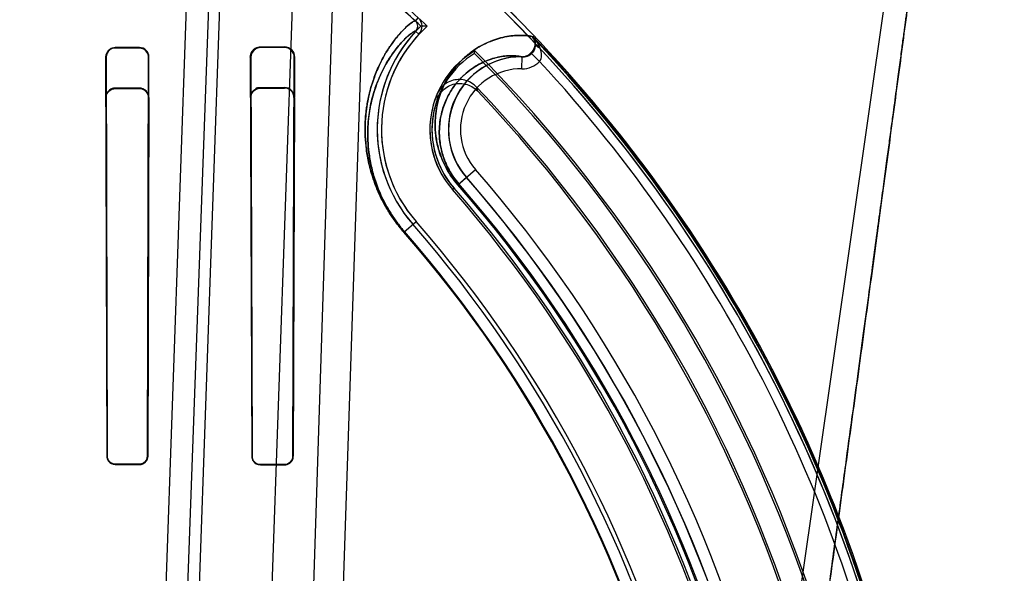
# Model space of a CAD drawing. Header units: millimetres. Extents: x 0 to 297, y 0 to 210.
# Tile 406 of 455: x 240.583 to 240.867, y 160.147 to 160.307. Entities that reach past the tile are written whole.
import ezdxf

# ---------------------------------------------------------------- set-up
doc = ezdxf.new("R2010")
doc.units = ezdxf.units.MM
doc.header["$LTSCALE"] = 16.335
doc.layers.get('0').update_dxf_attribs({"linetype": 'CONTINUOUS'})
for name, color, linetype in [('AXES_REF', 7, 'CONTINUOUS'), ('INTFCLR_1', 7, 'CONTINUOUS'), ('INTFCLR_144815', 7, 'CONTINUOUS'), ('INTFCLR_72935', 7, 'CONTINUOUS')]:
    doc.layers.add(name, color=color, linetype=linetype)

msp = doc.modelspace()

# ---------------------------------------------------------------- linework, layer by layer
at = {"color": 7, "linetype": 'Continuous'}
for radius in [6.787079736, 6.7865, 6.743039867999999]:
    msp.add_circle((241.4889104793, 154.7114782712), radius, dxfattribs=at)
for radius, start, end in [(6.72, 278.2771290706, 261.7228709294), (6.874, 113.0825942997, 269.6189785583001)]:
    msp.add_arc((241.4889104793, 154.7114782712), radius, start, end, dxfattribs=at)
at = {"layer": 'AXES_REF', "color": 7, "linetype": 'Continuous'}
msp.add_arc((241.4889104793, 154.7114782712), 6.874, 113.0826847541, 66.9173152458, dxfattribs=at)
at = {"layer": 'AXES_REF', "color": 9, "linetype": 'Continuous'}
msp.add_arc((241.4889104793, 154.7114782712), 6.191158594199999, 94.4118118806, 85.5881881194, dxfattribs=at)
at = {"layer": 'INTFCLR_1', "color": 9, "linetype": 'Continuous'}
for p, q in [((240.697076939, 160.3067203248), (240.6979123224, 160.3076289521)), ((240.6971925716, 160.3037428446), (240.6980957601, 160.3029015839)), ((240.7307746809, 160.3022763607), (240.731024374, 160.3022763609)), ((240.6522147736, 160.299031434), (240.6522147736, 160.299194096)), ((240.6592147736, 160.2992298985), (240.6592147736, 160.2990589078)), ((240.6074704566, 160.2962658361), (240.6075989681, 160.2962658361)), ((240.6102147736, 160.2988988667), (240.6102147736, 160.2990314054)), ((240.6172147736, 160.2990538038), (240.6172147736, 160.2989177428)), ((240.6198631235, 160.2962658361), (240.6199982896, 160.2962658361)), ((240.6493175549, 160.2962658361), (240.6494722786, 160.2962658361)), ((240.6620053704, 160.2962658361), (240.6621753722, 160.2962658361)), ((240.7278766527, 160.2929235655), (240.7279198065, 160.2964227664)), ((240.7305057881, 160.2974909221), (240.7330078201, 160.2950490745)), ((240.7093612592, 160.2593643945), (240.7144403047, 160.2638053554)), ((240.7077840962, 160.2579853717), (240.7082451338, 160.2583884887)), ((240.6937188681, 160.2456871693), (240.6972447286, 160.2487700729)), ((240.6079071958, 160.1808643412), (240.6078152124, 160.1808643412)), ((240.619639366, 160.1808643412), (240.619545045, 160.1808643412)), ((240.649816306, 160.1808643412), (240.6497160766, 160.1808643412)), ((240.6617478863, 160.1808643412), (240.6616438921, 160.1808643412)), ((240.6102147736, 160.1784643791), (240.6102147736, 160.1785564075)), ((240.6172147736, 160.1785428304), (240.6172147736, 160.1784496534)), ((240.6522147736, 160.1783639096), (240.6522147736, 160.1784643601)), ((240.6592147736, 160.1784463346), (240.6592147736, 160.1783440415))]:
    msp.add_line(p, q, dxfattribs=at)
at = {"layer": 'INTFCLR_1', "color": 6, "linetype": 'Continuous'}
for p, q in [((240.6592147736, 160.2992298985), (240.6522147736, 160.2991940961)), ((240.6074704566, 160.2962658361), (240.6078152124, 160.1808643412)), ((240.6075989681, 160.2962658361), (240.6079071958, 160.1808643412)), ((240.6172147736, 160.2990538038), (240.6102147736, 160.2990314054)), ((240.6172147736, 160.2989177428), (240.6102147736, 160.2988988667)), ((240.619545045, 160.1808643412), (240.6198631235, 160.2962658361)), ((240.619639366, 160.1808643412), (240.6199982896, 160.2962658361)), ((240.6493175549, 160.2962658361), (240.6497160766, 160.1808643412)), ((240.6494722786, 160.2962658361), (240.6498163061, 160.1808643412)), ((240.6592147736, 160.2990589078), (240.6522147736, 160.299031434)), ((240.6616438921, 160.1808643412), (240.6620053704, 160.2962658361)), ((240.6617478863, 160.1808643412), (240.6621753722, 160.2962658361)), ((240.7142107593, 160.2973696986), (240.7143077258, 160.2981414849)), ((240.6102147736, 160.1785564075), (240.6172147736, 160.1785428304)), ((240.6102147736, 160.1784643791), (240.6172147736, 160.1784496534)), ((240.6522147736, 160.1784643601), (240.6592147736, 160.1784463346)), ((240.6522147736, 160.1783639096), (240.6592147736, 160.1783440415))]:
    msp.add_line(p, q, dxfattribs=at)
at = {"layer": 'INTFCLR_1', "color": 7, "linetype": 'Continuous'}
msp.add_lwpolyline([(240.6172147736, 160.1785428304), (240.617314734, 160.17854478), (240.6174152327, 160.178551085), (240.617516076, 160.1785618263), (240.6176169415, 160.1785770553), (240.6177177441, 160.1785968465), (240.6178186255, 160.1786213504), (240.6179194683, 160.1786506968), (240.618019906, 160.1786849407), (240.6181196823, 160.1787241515)], dxfattribs=at)
at = {"layer": 'INTFCLR_1', "color": 6, "linetype": 'Continuous'}
for centre, radius, start, end in [((240.4247147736, 160.0104782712), 0.4221840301, 16.9630954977, 50.6004938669), ((240.4247147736, 160.0104782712), 0.423418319, 16.9630954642, 50.66033312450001), ((240.4247147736, 160.0104782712), 0.402418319, 47.4048594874, 49.6005726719), ((240.695655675, 160.3051741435), 0.002100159, 317.0367077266, 47.40921468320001), ((240.695655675, 160.3051741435), 0.0033344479, 317.0359018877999, 47.40921865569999), ((240.7276601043, 160.2753643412), 0.0416366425, 137.0331414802, 221.1654492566), ((240.7276601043, 160.2753643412), 0.0404023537, 137.0331411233, 221.1654492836), ((240.6592306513, 160.2962851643), 0.0029447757, 359.6239345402, 90.3089296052), ((240.6172239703, 160.2962794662), 0.0027743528, 359.7185112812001, 90.18992880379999), ((240.6592260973, 160.2962796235), 0.0027793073, 359.7157699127, 90.2334390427), ((240.7276601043, 160.2753643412), 0.0264023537, 120.3796132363, 221.1654492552), ((240.7276601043, 160.2753643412), 0.025789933, 121.43264916, 221.1654492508), ((240.4247147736, 160.0104782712), 0.4075716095, 16.9630954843, 44.741095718), ((240.4247147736, 160.0104782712), 0.4081840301, 16.9630953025, 44.8084638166), ((240.4247147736, 160.0104782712), 0.4195535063, 10.8985890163, 42.7086480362), ((240.4247147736, 160.0104782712), 0.3760159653, 13.9313766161, 41.16544924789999), ((240.4247147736, 160.0104782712), 0.376628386, 13.9313763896, 41.16544924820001), ((240.4247147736, 160.0104782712), 0.3607816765, 13.9313763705, 41.1654492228), ((240.4247147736, 160.0104782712), 0.3620159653, 13.9313761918, 41.1654492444)]:
    msp.add_arc(centre, radius, start, end, dxfattribs=at)
at = {"layer": 'INTFCLR_1', "color": 9, "linetype": 'Continuous'}
for centre, radius, start, end in [((240.4247147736, 160.0104782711), 0.4230504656, 4.2349584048, 43.61014177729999), ((240.7276601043, 160.2753643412), 0.0210600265, 89.29343788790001, 221.165449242), ((240.7279681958, 160.2999600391), 0.007036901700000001, 269.2546319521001, 315.740784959), ((240.7276601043, 160.2753643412), 0.0175605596, 89.29343784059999, 221.1654491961), ((240.4247147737, 160.0104782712), 0.3848577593, 13.9313763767, 41.1654492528), ((240.4247147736, 160.0104782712), 0.3781109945, 13.9313770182, 41.165449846), ((240.4247147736, 160.0104782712), 0.3784849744, 13.9313763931, 41.1654492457), ((240.4247147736, 160.0104782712), 0.3813582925, 13.931376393, 41.1654492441), ((240.4247147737, 160.0104782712), 0.3573323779, 13.9313770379, 41.16544983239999), ((240.4247147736, 160.0104782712), 0.3575673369, 13.9313763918, 41.1654492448)]:
    msp.add_arc(centre, radius, start, end, dxfattribs=at)
for points, knots in [([(240.6970769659, 160.3067203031), (240.6970039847, 160.3067874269), (240.696633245, 160.3066994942), (240.6957450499, 160.3061478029), (240.6944536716, 160.3050607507), (240.6929398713, 160.3035229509), (240.6914529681, 160.3017950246), (240.6898349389, 160.2996238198), (240.6881453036, 160.2969539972), (240.6864632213, 160.2937287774), (240.6848819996, 160.2898625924), (240.6837981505, 160.2861564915), (240.6832141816, 160.2832686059), (240.6829317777, 160.2814394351), (240.6826906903, 160.2794470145), (240.6825082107, 160.2767815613), (240.682525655, 160.2733534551), (240.6827858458, 160.2703016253), (240.6831794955, 160.2676865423), (240.6837553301, 160.2647856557), (240.6845996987, 160.2617570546), (240.6855910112, 160.2590600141), (240.6862765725, 160.2574188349), (240.6870588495, 160.2556957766), (240.687947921, 160.2539619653), (240.6889494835, 160.2522239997), (240.6900651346, 160.2504324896), (240.6916163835, 160.2482126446), (240.6929921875, 160.2465182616), (240.6937188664, 160.2456871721)], [0, 0, 0, 0, 0.0043487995, 0.0136035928, 0.04878972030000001, 0.0757239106, 0.1088987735, 0.1484675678, 0.1944556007, 0.2472995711, 0.3078051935, 0.3773692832, 0.41627962, 0.4369550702, 0.4585302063, 0.5042876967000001, 0.5540248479, 0.6087443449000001, 0.6384498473, 0.6699745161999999, 0.7384164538, 0.776051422, 0.7959419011, 0.8164110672, 0.8590356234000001, 0.8813281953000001, 0.9043733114, 0.9515813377, 1, 1, 1, 1]), ([(240.6971925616, 160.3037428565), (240.6971219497, 160.3038084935), (240.6967664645, 160.3037375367), (240.6959085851, 160.3032188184), (240.6946769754, 160.3021995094), (240.6932306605, 160.3007471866), (240.6918123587, 160.2991147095), (240.6902687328, 160.2970604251), (240.6886567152, 160.2945321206), (240.6870512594, 160.2914753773), (240.6855410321, 160.2878087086), (240.6845045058, 160.2842919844), (240.6839448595, 160.2815507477), (240.6836736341, 160.27981406), (240.6834369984, 160.2778853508), (240.6833344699, 160.2763918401), (240.6833015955, 160.2753643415)], [0, 0, 0, 0, 0.008799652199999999, 0.0271536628, 0.09670637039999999, 0.1498906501, 0.2153965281, 0.2935349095, 0.3843625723, 0.4887483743, 0.6082902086, 0.7457545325, 0.8226554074, 0.8635204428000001, 0.9061657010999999, 1, 1, 1, 1]), ([(240.7307746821, 160.3022763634), (240.7304137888, 160.3023557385), (240.7295324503, 160.3024981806), (240.7280222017, 160.302611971), (240.7261688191, 160.3025885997), (240.7232121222, 160.3022796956), (240.7190427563, 160.3011885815), (240.7148588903, 160.29903734), (240.7115132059, 160.2964701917), (240.7094491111, 160.2943935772), (240.7078839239, 160.292440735), (240.7067420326, 160.2907698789), (240.7056804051, 160.2889137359), (240.7047230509, 160.2868544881), (240.7039008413, 160.2845712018), (240.7032531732, 160.2820355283), (240.7029132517, 160.279736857), (240.7027854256, 160.2777441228), (240.7027756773, 160.2755002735), (240.7030014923, 160.2731059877), (240.7035101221, 160.2705844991), (240.7041031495, 160.2684985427), (240.7049406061, 160.2662859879), (240.7058672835, 160.2643906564), (240.7067733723, 160.2628412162), (240.7078231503, 160.2612449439), (240.708718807, 160.2600991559), (240.709361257, 160.2593643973)], [0, 0, 0, 0, 0.0179066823, 0.0431945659, 0.07330778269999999, 0.1076000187, 0.187073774, 0.2806102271, 0.333366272, 0.3909733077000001, 0.4219757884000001, 0.4545546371, 0.4889404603, 0.5254819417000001, 0.5644635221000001, 0.6063746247, 0.6521036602, 0.6768306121, 0.7030907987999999, 0.7607882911, 0.7929497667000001, 0.8276503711, 0.865757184, 0.9074475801, 0.9297120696, 0.9527027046, 1, 1, 1, 1]), ([(240.7317092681, 160.3002717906), (240.7317029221, 160.3000488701), (240.7315933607, 160.2990299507), (240.7310646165, 160.2980626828), (240.7305057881, 160.2974909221)], [0, 0, 0, 0, 0.2181012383, 1, 1, 1, 1]), ([(240.7279198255, 160.2964227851), (240.7267405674, 160.2966819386), (240.7249038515, 160.2967722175), (240.7216996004, 160.296490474), (240.7181119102, 160.2955971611), (240.7145036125, 160.2937892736), (240.711608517, 160.291609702), (240.7098179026, 160.289837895), (240.7084574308, 160.2881669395), (240.707463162, 160.2867344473), (240.7065371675, 160.2851405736), (240.705700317, 160.2833697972), (240.7049794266, 160.2814035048), (240.7042828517, 160.2787356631), (240.7040378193, 160.2766768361), (240.7039967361, 160.27536432)], [0, 0, 0, 0, 0.1007945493, 0.1513196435, 0.2685821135, 0.4068797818, 0.485004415, 0.5704006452, 0.6163937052, 0.6647496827, 0.7158130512, 0.770104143, 0.8280483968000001, 0.8903764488, 1, 1, 1, 1]), ([(240.7279198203, 160.2964227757), (240.728159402, 160.2964194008), (240.7291074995, 160.2964944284), (240.7300104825, 160.2969851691), (240.7305057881, 160.2974909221)], [0, 0, 0, 0, 0.2528818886, 1, 1, 1, 1]), ([(240.7330078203, 160.2950490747), (240.7334087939, 160.2955080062), (240.7337508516, 160.2969053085), (240.7334295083, 160.2981889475), (240.7331888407, 160.2988459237)], [0, 0, 0, 0, 0.4655310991, 1, 1, 1, 1]), ([(240.6833015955, 160.2753643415), (240.6832683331, 160.2743247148), (240.6832795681, 160.2720970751), (240.6835201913, 160.2692347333), (240.6838915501, 160.2667499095), (240.6844360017, 160.263993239), (240.6852359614, 160.2611149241), (240.6863288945, 160.2581352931), (240.6873726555, 160.2557377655), (240.6884132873, 160.2537062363), (240.6893644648, 160.2520543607), (240.6904241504, 160.2503516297), (240.6918978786, 160.2482418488), (240.693205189, 160.2466316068), (240.6938957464, 160.2458418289)], [0, 0, 0, 0, 0.0971929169, 0.2079428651, 0.2680693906, 0.3318806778, 0.4704266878, 0.5466146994, 0.6283116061, 0.7146055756, 0.7597379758, 0.8063943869, 0.9019712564, 1, 1, 1, 1]), ([(240.7039967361, 160.27536432), (240.7039517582, 160.273927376), (240.7040806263, 160.2719036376), (240.7045940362, 160.2693221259), (240.7051025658, 160.2675167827), (240.7058232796, 160.2656015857), (240.7068023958, 160.263591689), (240.7080673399, 160.261551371), (240.7090869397, 160.260246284), (240.7096427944, 160.2596105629)], [0, 0, 0, 0, 0.2518952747, 0.3524427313, 0.4609477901, 0.5801229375, 0.7105232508, 0.8520389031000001, 1, 1, 1, 1])]:
    msp.add_open_spline(points, degree=3, knots=knots, dxfattribs=at)
for points in [[(240.7331888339, 160.2988459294), (240.7327116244, 160.3001109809), (240.7319353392, 160.3012772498), (240.7310243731, 160.3022763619)], [(240.7310243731, 160.3022763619), (240.7314589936, 160.3017318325), (240.7316950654, 160.3009974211), (240.7317069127, 160.3003008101)], [(240.7317069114, 160.3003008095), (240.7316390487, 160.3008460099), (240.7315022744, 160.3014438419), (240.7311244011, 160.3018426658)], [(240.7317114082, 160.3002727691), (240.7318332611, 160.2997420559), (240.732271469, 160.2992342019), (240.7327786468, 160.2990360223)]]:
    msp.add_open_spline(points, degree=3, dxfattribs=at)
at = {"layer": 'INTFCLR_1', "color": 7, "linetype": 'Continuous'}
for points, knots in [([(240.6522147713, 160.2991940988), (240.6517040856, 160.2991947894), (240.6502080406, 160.2988082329), (240.6493023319, 160.2972295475), (240.6493175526, 160.2962658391)], [0, 0, 0, 0, 0.3463418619, 1, 1, 1, 1]), ([(240.6497953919, 160.2978807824), (240.6500697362, 160.2982985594), (240.6508111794, 160.2989647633), (240.6517685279, 160.2991918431), (240.6522147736, 160.299194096)], [0, 0, 0, 0, 0.5283023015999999, 1, 1, 1, 1]), ([(240.6172147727, 160.1785428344), (240.6178055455, 160.1785412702), (240.6190408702, 160.1790326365), (240.6195470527, 160.1802683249), (240.6195450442, 160.1808643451)], [0, 0, 0, 0, 0.4977886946, 1, 1, 1, 1]), ([(240.6592147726, 160.1784463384), (240.6596849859, 160.1784446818), (240.6609424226, 160.1787981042), (240.6616484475, 160.1801038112), (240.6616438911, 160.1808643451)], [0, 0, 0, 0, 0.3820523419, 1, 1, 1, 1])]:
    msp.add_open_spline(points, degree=3, knots=knots, dxfattribs=at)
at = {"layer": 'INTFCLR_1', "color": 6, "linetype": 'Continuous'}
for points, knots in [([(240.6102147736, 160.2990314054), (240.6096674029, 160.2990297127), (240.6082349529, 160.2986078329), (240.6074665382, 160.2971186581), (240.6074704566, 160.2962658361)], [0, 0, 0, 0, 0.390923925, 1, 1, 1, 1]), ([(240.6102147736, 160.2988988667), (240.6096585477, 160.2988974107), (240.6082863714, 160.2984599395), (240.6075959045, 160.2970456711), (240.6075989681, 160.2962658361)], [0, 0, 0, 0, 0.4163167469, 1, 1, 1, 1]), ([(240.6198631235, 160.2962658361), (240.6198650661, 160.2967396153), (240.6195208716, 160.2981091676), (240.6180841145, 160.2989201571), (240.6172147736, 160.2989177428)], [0, 0, 0, 0, 0.3527462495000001, 1, 1, 1, 1]), ([(240.6522147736, 160.299031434), (240.651749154, 160.299029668), (240.6503360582, 160.2986875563), (240.649468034, 160.2971925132), (240.6494722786, 160.2962658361)], [0, 0, 0, 0, 0.3344248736, 1, 1, 1, 1]), ([(240.6078152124, 160.1808643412), (240.6078161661, 160.1803578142), (240.6082117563, 160.1791041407), (240.609500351, 160.1784658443), (240.6102147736, 160.1784643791)], [0, 0, 0, 0, 0.4148630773, 1, 1, 1, 1]), ([(240.6079071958, 160.1808643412), (240.6079081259, 160.18032915), (240.6083404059, 160.179113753), (240.6095737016, 160.178557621), (240.6102147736, 160.1785564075)], [0, 0, 0, 0, 0.4549926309, 1, 1, 1, 1]), ([(240.6172147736, 160.1784496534), (240.61767441, 160.1784486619), (240.6189294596, 160.1787909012), (240.6196378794, 160.1800959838), (240.619639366, 160.1808643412)], [0, 0, 0, 0, 0.3742987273, 1, 1, 1, 1]), ([(240.6497160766, 160.1808643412), (240.6497170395, 160.1803986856), (240.6500659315, 160.1791065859), (240.6514132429, 160.1783661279), (240.6522147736, 160.1783639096)], [0, 0, 0, 0, 0.3674716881, 1, 1, 1, 1]), ([(240.649816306, 160.1808643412), (240.6498172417, 160.1803666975), (240.6502034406, 160.1791152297), (240.651492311, 160.1784661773), (240.6522147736, 160.1784643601)], [0, 0, 0, 0, 0.4078687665, 1, 1, 1, 1]), ([(240.6592147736, 160.1783440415), (240.6597505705, 160.1783424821), (240.6610739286, 160.1787564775), (240.6617462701, 160.1801138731), (240.6617478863, 160.1808643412)], [0, 0, 0, 0, 0.4165529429, 1, 1, 1, 1])]:
    msp.add_open_spline(points, degree=3, knots=knots, dxfattribs=at)
at = {"layer": 'INTFCLR_1', "color": 7, "linetype": 'Continuous'}
for points in [[(240.6493175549, 160.2962658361), (240.6493142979, 160.2968272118), (240.6494872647, 160.297411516), (240.6497953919, 160.2978807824)], [(240.6181196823, 160.1787241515), (240.6186694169, 160.1789549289), (240.6193747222, 160.179401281), (240.61937579, 160.1799974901)], [(240.6609002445, 160.1791225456), (240.6612570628, 160.1794655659), (240.661602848, 160.1799351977), (240.6616038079, 160.1804301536)], [(240.6592147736, 160.1784463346), (240.6596736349, 160.1784451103), (240.6602048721, 160.1785159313), (240.6605356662, 160.1788339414)]]:
    msp.add_open_spline(points, degree=3, dxfattribs=at)
at = {"layer": 'INTFCLR_144815', "color": 9, "linetype": 'Continuous'}
for p, q in [((240.6391905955, 160.5484094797), (240.6198669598, 160.0031802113)), ((240.6261232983, 160.0022861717), (240.6459050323, 160.5484094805)), ((240.6487147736, 160.5484094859), (240.6296762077, 160.0032339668)), ((240.6697147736, 160.5484094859), (240.650650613, 160.0025010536)), ((240.6806368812, 160.5484094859), (240.6630770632, 160.0034171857)), ((240.6896664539, 160.5484094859), (240.671548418, 160.0032339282)), ((240.8665294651, 160.5484094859), (240.7395881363, 159.6608559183))]:
    msp.add_line(p, q, dxfattribs=at)
at = {"layer": 'INTFCLR_144815', "color": 7, "linetype": 'Continuous'}
for points, knots in [([(240.866529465, 160.5484094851), (240.8668842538, 160.5484164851), (240.8670035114, 160.5472775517), (240.867117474, 160.5463138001), (240.8671467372, 160.5450551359), (240.867146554, 160.5438616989), (240.8671211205, 160.5426153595), (240.8670780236, 160.5413374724), (240.8670117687, 160.5398541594), (240.8669347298, 160.5384399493), (240.8668504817, 160.5370632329), (240.8667733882, 160.5358940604), (240.8666875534, 160.5346694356), (240.8665926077, 160.5333817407), (240.8664799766, 160.5319246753), (240.866346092, 160.5302691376), (240.8661948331, 160.5284761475), (240.8660241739, 160.5265266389), (240.8658315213, 160.5243986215), (240.8656152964, 160.5220853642), (240.8653723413, 160.5195591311), (240.8650961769, 160.5167618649), (240.86478312, 160.5136709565), (240.8644343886, 160.5103075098), (240.8640445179, 160.5066260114), (240.8635916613, 160.5024357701), (240.8630897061, 160.4978829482), (240.8625309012, 160.4929038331), (240.8619043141, 160.487410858), (240.8611748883, 160.4811189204), (240.8603517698, 160.4741285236), (240.8594143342, 160.4662804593), (240.8583520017, 160.4575080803), (240.8571231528, 160.4474938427), (240.8557269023, 160.4362561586), (240.8541321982, 160.423570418), (240.8523226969, 160.4093320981), (240.8503218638, 160.3937471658), (240.848131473, 160.3768399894), (240.84578937, 160.3589082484), (240.843277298, 160.3398151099), (240.8406329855, 160.31984771), (240.8378633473, 160.2990559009), (240.8349855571, 160.2775644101), (240.8319781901, 160.2552102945), (240.8288215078, 160.2318470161), (240.8255370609, 160.2076350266), (240.8221688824, 160.182896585), (240.818730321, 160.1577250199), (240.8151918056, 160.1319013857), (240.8115007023, 160.105042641), (240.8089839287, 160.0867803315), (240.8076933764, 160.0774282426)], [0, 0, 0, 0, 0.002241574, 0.0047132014, 0.0072224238, 0.0098766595, 0.0123398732, 0.0150736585, 0.0179599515, 0.0217167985, 0.0240207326, 0.0266725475, 0.029118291, 0.0317754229, 0.0348287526, 0.0383497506, 0.0422672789, 0.04619496, 0.0507115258, 0.0557645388, 0.0608710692, 0.06674290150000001, 0.0735202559, 0.0804956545, 0.0881030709, 0.09690564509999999, 0.1071187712, 0.1170366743, 0.1285552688, 0.1420419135, 0.1570478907, 0.1730174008, 0.1919691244, 0.2128662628, 0.236750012, 0.2635013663, 0.293630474, 0.3274143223, 0.3627565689, 0.4013226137, 0.4416480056, 0.4844039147, 0.5285543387, 0.5741462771, 0.6213734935, 0.6710334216, 0.7230689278, 0.7757171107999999, 0.8287434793, 0.8835499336, 0.9403646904, 1, 1, 1, 1]), ([(240.8076933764, 160.0774282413), (240.8088692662, 160.0859465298), (240.8110739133, 160.1019439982), (240.8141779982, 160.1245136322), (240.8169061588, 160.1443967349), (240.8193180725, 160.1620127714), (240.8214659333, 160.1777323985), (240.8233819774, 160.1917824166), (240.8251135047, 160.2045018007), (240.8266983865, 160.21616449), (240.8281450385, 160.2268291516), (240.8294455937, 160.2364332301), (240.8305956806, 160.2449395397), (240.8316210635, 160.2525343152), (240.8325363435, 160.2593228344), (240.833350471, 160.2653695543), (240.834076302, 160.2707669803), (240.8347277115, 160.2756162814), (240.8353082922, 160.27994259), (240.8358359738, 160.283878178), (240.8363070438, 160.2873943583), (240.8367284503, 160.2905421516), (240.8371102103, 160.293395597), (240.8374566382, 160.2959864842), (240.8377726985, 160.298351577), (240.8380576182, 160.3004846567), (240.8383184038, 160.3024379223), (240.8385573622, 160.3042284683), (240.8387756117, 160.3058644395), (240.8389828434, 160.3074183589), (240.8391765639, 160.3088714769), (240.8394153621, 160.3106633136), (240.839584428, 160.3119323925), (240.8397003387, 160.3128029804)], [0, 0, 0, 0, 0.1086009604, 0.2039477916, 0.2877238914, 0.3620651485, 0.4285031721, 0.4880977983, 0.5411506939, 0.5906228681, 0.6367442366, 0.6770723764, 0.71302358, 0.7451511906, 0.7738599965, 0.7995341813, 0.8222066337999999, 0.8426397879, 0.8613279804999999, 0.8773350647, 0.892788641, 0.9061319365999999, 0.9174444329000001, 0.9291470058, 0.9391444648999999, 0.9475796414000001, 0.9563257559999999, 0.9640319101, 0.9703936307, 0.9771701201, 0.9838307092, 0.9889079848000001, 1, 1, 1, 1])]:
    msp.add_open_spline(points, degree=3, knots=knots, dxfattribs=at)
at = {"layer": 'INTFCLR_72935', "color": 6, "linetype": 'Continuous'}
for p, q in [((240.7307746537, 160.302276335), (240.7308126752, 160.3022763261)), ((240.7276601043, 160.2963643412), (240.7281673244, 160.2963643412)), ((240.6172147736, 160.2873241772), (240.6102147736, 160.2873033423)), ((240.6102147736, 160.2871785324), (240.6172147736, 160.2871964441)), ((240.6592147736, 160.2874840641), (240.6522147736, 160.2874522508)), ((240.6522147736, 160.287303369), (240.6592147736, 160.2873289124)), ((240.6075212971, 160.2845908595), (240.6078152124, 160.1808643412)), ((240.6079071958, 160.1808643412), (240.6076428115, 160.2845908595)), ((240.6198174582, 160.2845908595), (240.619545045, 160.1808643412)), ((240.6199445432, 160.2845908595), (240.619639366, 160.1808643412)), ((240.6493800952, 160.2845908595), (240.6497160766, 160.1808643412)), ((240.6498163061, 160.1808643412), (240.6495229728, 160.2845908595)), ((240.6619510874, 160.2845908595), (240.6616438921, 160.1808643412)), ((240.6621056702, 160.2845908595), (240.6617478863, 160.1808643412)), ((240.6172147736, 160.1785428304), (240.6102147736, 160.1785564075)), ((240.6102147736, 160.1784643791), (240.6172147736, 160.1784496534)), ((240.6592147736, 160.1784463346), (240.6522147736, 160.1784643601)), ((240.6522147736, 160.1783639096), (240.6592147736, 160.1783440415))]:
    msp.add_line(p, q, dxfattribs=at)
at = {"layer": 'INTFCLR_72935', "color": 9, "linetype": 'Continuous'}
for p, q in [((240.7281673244, 160.2963643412), (240.728256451, 160.2963643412)), ((240.6102147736, 160.2873033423), (240.6102147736, 160.2871785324)), ((240.6172147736, 160.2871964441), (240.6172147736, 160.2873241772)), ((240.6522147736, 160.2874522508), (240.6522147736, 160.287303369)), ((240.6592147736, 160.2873289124), (240.6592147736, 160.2874840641)), ((240.6076428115, 160.2845908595), (240.6075212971, 160.2845908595)), ((240.6199445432, 160.2845908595), (240.6198174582, 160.2845908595)), ((240.6495229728, 160.2845908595), (240.6493800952, 160.2845908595)), ((240.6621056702, 160.2845908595), (240.6619510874, 160.2845908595)), ((240.7093612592, 160.2593643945), (240.7118510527, 160.2615413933)), ((240.7082451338, 160.2583884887), (240.7077840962, 160.2579853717)), ((240.6937188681, 160.2456871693), (240.6972447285, 160.2487700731)), ((240.6078152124, 160.1808643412), (240.6079071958, 160.1808643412)), ((240.619545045, 160.1808643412), (240.619639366, 160.1808643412)), ((240.6497160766, 160.1808643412), (240.6498163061, 160.1808643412)), ((240.6616438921, 160.1808643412), (240.6617478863, 160.1808643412)), ((240.6102147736, 160.1785564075), (240.6102147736, 160.1784643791)), ((240.6172147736, 160.1784496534), (240.6172147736, 160.1785428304)), ((240.6522147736, 160.1784643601), (240.6522147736, 160.1783639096)), ((240.6592147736, 160.1783440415), (240.6592147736, 160.1784463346))]:
    msp.add_line(p, q, dxfattribs=at)
at = {"layer": 'INTFCLR_72935', "color": 7, "linetype": 'Continuous'}
for points in [[(240.6181167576, 160.1787229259), (240.6180190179, 160.1786846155), (240.6179199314, 160.1786508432), (240.6178197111, 160.1786216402), (240.6177182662, 160.178596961), (240.6176161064, 160.1785769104), (240.6175143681, 160.1785616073), (240.6174135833, 160.1785509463), (240.6173136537, 160.1785447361), (240.6172147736, 160.1785428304)], [(240.6172147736, 160.1784496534), (240.617318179, 160.1784516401), (240.6174222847, 160.1784581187), (240.6175268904, 160.1784691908), (240.6176316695, 160.1784849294), (240.6177365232, 160.178505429), (240.6178415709, 160.1785308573), (240.6179466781, 160.1785613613), (240.6180514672, 160.1785970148), (240.6181556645, 160.1786379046)]]:
    msp.add_lwpolyline(points, dxfattribs=at)
at = {"layer": 'INTFCLR_72935', "color": 6, "linetype": 'Continuous'}
for centre, radius, start, end in [((240.4247147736, 160.0104782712), 0.4221840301, 16.8240833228, 50.6004938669), ((240.4247147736, 160.0104782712), 0.423418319, 16.876440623, 50.6603330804), ((240.4247147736, 160.0104782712), 0.402418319, 47.0962659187, 49.6005727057), ((240.4247147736, 160.0104782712), 0.4036526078, 46.90880382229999, 49.66507497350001), ((240.7276601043, 160.2753643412), 0.0416366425, 134.1308575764, 221.1654492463), ((240.7276601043, 160.2753643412), 0.0404023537, 132.2886710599, 221.1654492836), ((240.699766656, 160.2032760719), 0.1019789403, 89.6021765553, 90.6169807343), ((240.4247147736, 160.0104782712), 0.4228972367, 9.9390037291, 43.6299210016), ((240.7276601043, 160.2753643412), 0.021, 89.99999995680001, 221.1654493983), ((240.6172231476, 160.2846027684), 0.0027214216, 359.7492738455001, 90.17630316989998), ((240.659228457, 160.2846068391), 0.0028772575, 359.6817920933, 90.2724831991), ((240.6592250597, 160.2846028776), 0.0027260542, 359.7474055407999, 90.2161911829), ((240.7276601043, 160.2753643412), 0.0264023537, 157.4146280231, 221.1654492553), ((240.4247147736, 160.0104782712), 0.4011840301, 15.8953234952, 43.69894359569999), ((240.4247147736, 160.0104782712), 0.4005716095, 15.8671093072, 43.5585188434), ((240.7276601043, 160.2753643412), 0.025789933, 160.3078697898, 221.1654491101), ((240.4247147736, 160.0104782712), 0.381418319, 13.931376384, 41.1654492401), ((240.4247147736, 160.0104782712), 0.3760159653, 13.9313766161, 41.16544924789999), ((240.4247147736, 160.0104782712), 0.376628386, 13.9313763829, 41.16544925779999), ((240.4247147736, 160.0104782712), 0.3607816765, 13.9313763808, 41.1654492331), ((240.4247147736, 160.0104782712), 0.3620159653, 13.9313761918, 41.1654492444)]:
    msp.add_arc(centre, radius, start, end, dxfattribs=at)
at = {"layer": 'INTFCLR_72935', "color": 9, "linetype": 'Continuous'}
for centre, radius, start, end in [((240.7616308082, 160.2886343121), 0.0584321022, 183.0704939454, 184.495192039), ((240.7624313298, 160.296917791), 0.0485623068, 191.009317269, 192.3753013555), ((240.4247147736, 160.0104782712), 0.3781109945, 13.9313770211, 41.16544983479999), ((240.4247147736, 160.0104782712), 0.3784849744, 13.9313763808, 41.1654492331), ((240.4247147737, 160.0104782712), 0.3573323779, 13.9313770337, 41.16544984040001), ((240.4247147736, 160.0104782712), 0.3575673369, 13.9313763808, 41.1654492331)]:
    msp.add_arc(centre, radius, start, end, dxfattribs=at)
for points, knots in [([(240.6937188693, 160.2456871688), (240.6929970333, 160.2465127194), (240.6916326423, 160.248192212), (240.6900917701, 160.2503931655), (240.6889813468, 160.2521710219), (240.6879822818, 160.2538989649), (240.6868912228, 160.2560179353), (240.6857921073, 160.2585232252), (240.6846337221, 160.2616499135), (240.6837808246, 160.2646809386), (240.6831980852, 160.2675811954), (240.6827989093, 160.2701900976), (240.682531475, 160.2732344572), (240.6825046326, 160.2766549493), (240.6826789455, 160.2793156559), (240.6829137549, 160.2813069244), (240.6831913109, 160.2831416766), (240.6836201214, 160.2852939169), (240.6842515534, 160.2877084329), (240.6851684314, 160.2905582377), (240.686442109, 160.2936844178), (240.6881249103, 160.2969182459), (240.6898077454, 160.2995834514), (240.69141686, 160.3017493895), (240.6928996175, 160.3034789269), (240.6944214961, 160.305031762), (240.6957277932, 160.3061351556), (240.6966272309, 160.3066972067), (240.6970032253, 160.3067881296), (240.6970769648, 160.3067203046)], [0, 0, 0, 0, 0.04809504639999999, 0.09480444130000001, 0.1177327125, 0.1400101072, 0.1823284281, 0.2221844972, 0.2599202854, 0.3285029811, 0.3599833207, 0.3896225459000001, 0.444218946, 0.4938451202, 0.5395034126, 0.5610557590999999, 0.5817683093, 0.620874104, 0.6572382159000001, 0.691163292, 0.7521164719, 0.8050229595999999, 0.8508547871, 0.8901840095, 0.9233355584, 0.9504662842, 0.9862062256, 0.9956059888, 1, 1, 1, 1]), ([(240.6938957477, 160.2458418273), (240.693209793, 160.2466263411), (240.6919133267, 160.2482224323), (240.6904494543, 160.2503142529), (240.689394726, 160.2520040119), (240.6884459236, 160.2536463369), (240.6874100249, 160.255660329), (240.6863669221, 160.2580414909), (240.6852681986, 160.2610131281), (240.6844601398, 160.2638937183), (240.6839091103, 160.2666498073), (240.6835324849, 160.2691287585), (240.6832818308, 160.2720210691), (240.6832607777, 160.2752705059), (240.6835166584, 160.2790891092), (240.6841007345, 160.282589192), (240.6849381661, 160.2857647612), (240.6858146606, 160.2884686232), (240.6870311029, 160.2914333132), (240.6886372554, 160.2944982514), (240.690242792, 160.2970222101), (240.6917779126, 160.2990715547), (240.6931922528, 160.3007056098), (240.6946462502, 160.3021722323), (240.6958920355, 160.3032068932), (240.6967607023, 160.3037355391), (240.6971212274, 160.3038091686), (240.6971925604, 160.303742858)], [0, 0, 0, 0, 0.0481183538, 0.09485002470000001, 0.117788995, 0.1400765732, 0.1824134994, 0.2222860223, 0.2600362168, 0.3286414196, 0.360130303, 0.3897763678, 0.4443818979, 0.4940120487, 0.5396698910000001, 0.6209820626, 0.6573356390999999, 0.6912476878, 0.7521688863, 0.8050380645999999, 0.850829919, 0.8901192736, 0.9232340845, 0.9503351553, 0.9860734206, 0.9955029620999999, 1, 1, 1, 1]), ([(240.7093612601, 160.2593643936), (240.7087129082, 160.2601059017), (240.7078092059, 160.2612631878), (240.7067530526, 160.2628736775), (240.7058446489, 160.2644329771), (240.704917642, 160.2663382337), (240.7040815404, 160.2685629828), (240.7034915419, 160.2706603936), (240.7029899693, 160.273187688), (240.7027255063, 160.2760888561), (240.7028243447, 160.2788176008), (240.7030708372, 160.2808028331), (240.703392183, 160.2825921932), (240.7039277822, 160.2846579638), (240.7049940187, 160.2875878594), (240.7066361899, 160.2907561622), (240.708644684, 160.2934668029), (240.7103452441, 160.2952954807), (240.7120165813, 160.2968582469), (240.7148910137, 160.2990582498), (240.7190824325, 160.3012039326), (240.7232493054, 160.3022859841), (240.7261964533, 160.302590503), (240.7284041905, 160.302613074), (240.7299101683, 160.3024664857), (240.7307746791, 160.3022763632)], [0, 0, 0, 0, 0.0477374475, 0.0709702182, 0.0933080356, 0.1351621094, 0.1734814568, 0.2083464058, 0.2406377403, 0.2982563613, 0.3490722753, 0.3726486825, 0.3951661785, 0.4371462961, 0.4758856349, 0.5461020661, 0.6092293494, 0.6387391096, 0.6670418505, 0.7200399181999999, 0.8137261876, 0.8930377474, 0.9271711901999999, 0.957100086, 1, 1, 1, 1]), ([(240.728242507, 160.2963643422), (240.7288228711, 160.2963643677), (240.7300152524, 160.296669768), (240.7312600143, 160.2978640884), (240.7318093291, 160.2993919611), (240.7316877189, 160.3009547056), (240.7311402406, 160.3018904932), (240.7307746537, 160.302276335)], [0, 0, 0, 0, 0.215631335, 0.4353427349, 0.6135173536, 0.8025114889, 1, 1, 1, 1]), ([(240.7096427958, 160.2596105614), (240.7090818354, 160.2602521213), (240.7080546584, 160.2615682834), (240.7067840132, 160.2636241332), (240.7058034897, 160.2656468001), (240.7050840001, 160.2675725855), (240.7045781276, 160.2693876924), (240.7041506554, 160.271573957), (240.7039305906, 160.2740824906), (240.7040417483, 160.276841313), (240.7044237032, 160.279291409), (240.7050030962, 160.2814783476), (240.7059376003, 160.2840006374), (240.707371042, 160.2867227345), (240.7091189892, 160.2890454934), (240.7105958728, 160.2906079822), (240.7120448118, 160.2919397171), (240.7145314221, 160.2938070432), (240.7181457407, 160.2956094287), (240.7217322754, 160.2964965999), (240.7250051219, 160.2967770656), (240.7269233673, 160.2966799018), (240.728167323, 160.2963643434)], [0, 0, 0, 0, 0.0479562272, 0.0937170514, 0.1357562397, 0.1742397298, 0.2092483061, 0.2416667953, 0.2994950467, 0.3504744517, 0.3966792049, 0.4387563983, 0.4775671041, 0.5478620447, 0.6109976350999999, 0.6404889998, 0.6687595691, 0.7216561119, 0.8150156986, 0.893887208, 0.9277826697, 1, 1, 1, 1])]:
    msp.add_open_spline(points, degree=3, knots=knots, dxfattribs=at)
at = {"layer": 'INTFCLR_72935', "color": 6, "linetype": 'Continuous'}
for points, knots in [([(240.6971925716, 160.3037428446), (240.6975540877, 160.3041309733), (240.6979928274, 160.305252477), (240.6974784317, 160.3063511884), (240.6970769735, 160.306720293)], [0, 0, 0, 0, 0.4930573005, 1, 1, 1, 1]), ([(240.7308127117, 160.3022763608), (240.7312231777, 160.3018457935), (240.7318278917, 160.3007554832), (240.7318022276, 160.2988980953), (240.7307302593, 160.2970119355), (240.7291682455, 160.2963643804), (240.7282705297, 160.2963643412)], [0, 0, 0, 0, 0.2220743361, 0.4418100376, 0.6648687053, 1, 1, 1, 1]), ([(240.7147627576, 160.2876439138), (240.7143042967, 160.2881236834), (240.7132487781, 160.2889558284), (240.7113907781, 160.2897059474), (240.7094058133, 160.2899037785), (240.7074512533, 160.2895371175), (240.7056752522, 160.2886350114), (240.7042183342, 160.2872675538), (240.7035364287, 160.2861146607), (240.7032825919, 160.2855044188)], [0, 0, 0, 0, 0.1441331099, 0.2873927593, 0.4296311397, 0.5715340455, 0.7135603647, 0.8564468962, 1, 1, 1, 1]), ([(240.703378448, 160.2840546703), (240.7036082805, 160.2846968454), (240.7042560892, 160.2859177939), (240.7057033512, 160.2873829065), (240.7075020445, 160.2883643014), (240.7095004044, 160.2887838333), (240.7115385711, 160.2886094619), (240.7134476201, 160.2878542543), (240.7145293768, 160.2870023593), (240.7149973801, 160.2865101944)], [0, 0, 0, 0, 0.144283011, 0.2875918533, 0.4297619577, 0.5715389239, 0.7134555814, 0.8563321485, 1, 1, 1, 1]), ([(240.6172147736, 160.2871964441), (240.6177037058, 160.2871977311), (240.6190543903, 160.2868345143), (240.6198205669, 160.2854238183), (240.6198174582, 160.2845908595)], [0, 0, 0, 0, 0.3698724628, 1, 1, 1, 1]), ([(240.6078152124, 160.1808643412), (240.6078161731, 160.1803540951), (240.6082156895, 160.1790996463), (240.609503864, 160.1784658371), (240.6102147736, 160.1784643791)], [0, 0, 0, 0, 0.417838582, 1, 1, 1, 1]), ([(240.6102147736, 160.1785564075), (240.6096697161, 160.1785574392), (240.6084525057, 160.1790008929), (240.6079082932, 160.180232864), (240.6079071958, 160.1808643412)], [0, 0, 0, 0, 0.4632737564, 1, 1, 1, 1]), ([(240.6497160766, 160.1808643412), (240.6497171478, 160.1803463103), (240.6501191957, 160.179042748), (240.6514617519, 160.1783659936), (240.6522147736, 160.1783639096)], [0, 0, 0, 0, 0.4075601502, 1, 1, 1, 1]), ([(240.6522147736, 160.1784643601), (240.6516842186, 160.1784656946), (240.6504262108, 160.178887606), (240.6498176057, 160.1801730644), (240.6498163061, 160.1808643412)], [0, 0, 0, 0, 0.4342295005, 1, 1, 1, 1]), ([(240.6592147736, 160.1783440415), (240.659750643, 160.1783424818), (240.6610740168, 160.1787565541), (240.6617462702, 160.1801139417), (240.6617478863, 160.1808643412)], [0, 0, 0, 0, 0.4166080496, 1, 1, 1, 1])]:
    msp.add_open_spline(points, degree=3, knots=knots, dxfattribs=at)
at = {"layer": 'INTFCLR_72935', "color": 7, "linetype": 'Continuous'}
for points, knots in [([(240.6075212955, 160.2845908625), (240.6075125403, 160.2851526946), (240.6079537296, 160.2865628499), (240.6094013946, 160.2873108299), (240.6102147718, 160.2873033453)], [0, 0, 0, 0, 0.4085620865, 1, 1, 1, 1]), ([(240.6076428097, 160.2845908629), (240.6076392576, 160.2851126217), (240.6080381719, 160.2864548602), (240.6094248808, 160.2871869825), (240.610214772, 160.2871785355)], [0, 0, 0, 0, 0.3977799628, 1, 1, 1, 1]), ([(240.6493800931, 160.2845908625), (240.6493713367, 160.2851586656), (240.6498082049, 160.286640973), (240.6513351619, 160.2874551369), (240.6522147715, 160.2874522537)], [0, 0, 0, 0, 0.3923153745, 1, 1, 1, 1]), ([(240.6495229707, 160.2845908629), (240.6495143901, 160.2851247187), (240.6499265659, 160.2865289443), (240.651375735, 160.2873091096), (240.6522147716, 160.2873033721)], [0, 0, 0, 0, 0.3888799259, 1, 1, 1, 1]), ([(240.6195450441, 160.1808643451), (240.6195443, 160.1802839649), (240.6190605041, 160.1790519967), (240.6178211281, 160.1785391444), (240.6172147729, 160.1785428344)], [0, 0, 0, 0, 0.4890517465, 1, 1, 1, 1]), ([(240.6196393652, 160.1808643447), (240.6196387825, 160.1802624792), (240.619137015, 160.1789827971), (240.6178474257, 160.1784425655), (240.6172147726, 160.1784496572)], [0, 0, 0, 0, 0.4875149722, 1, 1, 1, 1]), ([(240.6181556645, 160.1786379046), (240.6185845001, 160.1788177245), (240.6193541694, 160.1794455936), (240.6196384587, 160.1803978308), (240.619639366, 160.1808643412)], [0, 0, 0, 0, 0.4991947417, 1, 1, 1, 1]), ([(240.661643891, 160.1808643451), (240.6616431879, 160.1802763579), (240.6611576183, 160.1789957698), (240.659863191, 160.1784418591), (240.6592147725, 160.1784463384)], [0, 0, 0, 0, 0.4755559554, 1, 1, 1, 1])]:
    msp.add_open_spline(points, degree=3, knots=knots, dxfattribs=at)
for points in [[(240.6082459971, 160.2864432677), (240.6078747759, 160.2860447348), (240.6075437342, 160.2855115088), (240.6075460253, 160.2849668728)], [(240.6076428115, 160.2845908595), (240.6076410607, 160.2850671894), (240.6077079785, 160.2856179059), (240.6080338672, 160.2859653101)], [(240.6083407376, 160.2863642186), (240.6087270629, 160.2867760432), (240.6092765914, 160.2871489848), (240.6098412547, 160.2871503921)], [(240.6102147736, 160.2873033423), (240.6096576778, 160.2873017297), (240.60900668, 160.2871893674), (240.6086269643, 160.2867817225)], [(240.6498557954, 160.2861807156), (240.6495496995, 160.2857199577), (240.6493773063, 160.2851440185), (240.6493800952, 160.2845908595)], [(240.6495229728, 160.2845908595), (240.6495208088, 160.2851129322), (240.6496829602, 160.2856561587), (240.6499708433, 160.2860916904)], [(240.6499708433, 160.2860916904), (240.6502420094, 160.2865019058), (240.650597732, 160.2870516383), (240.6510894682, 160.2870534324)], [(240.6522147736, 160.2874522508), (240.6517153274, 160.287450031), (240.6510473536, 160.2874676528), (240.6507709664, 160.287051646)], [(240.619545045, 160.1808643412), (240.6195440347, 160.1803001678), (240.6194468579, 160.1795066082), (240.6189263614, 160.1792889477)], [(240.6616438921, 160.1808643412), (240.6616429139, 160.1803628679), (240.6615358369, 160.1797823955), (240.6611740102, 160.1794351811)], [(240.6608986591, 160.1791210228), (240.6605632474, 160.1787991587), (240.6601219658, 160.1784846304), (240.6596571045, 160.1784858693)]]:
    msp.add_open_spline(points, degree=3, dxfattribs=at)

doc.saveas('drawing.dxf')
